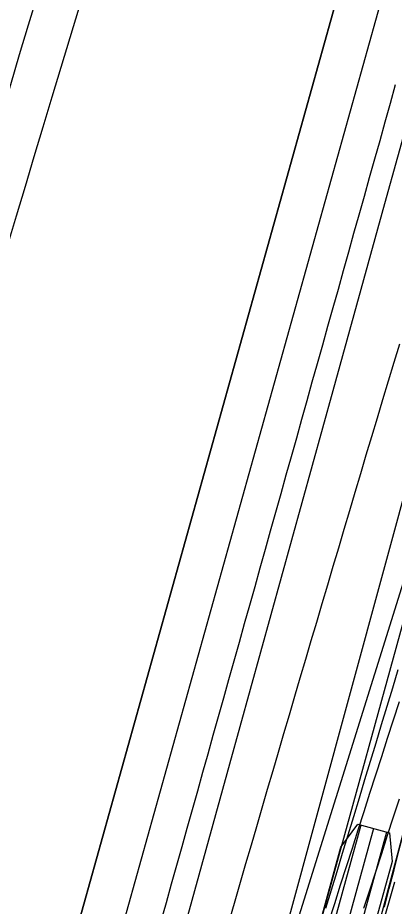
# Model space of a CAD drawing. Extents: x -14 to 1565148, y -25 to 642856.
# Drawn here: x 1564914.91 to 1564921.43, y 636691.31 to 636706.66 of the extents above; entities that cross this region are included whole.
import ezdxf

# ---------------------------------------------------------------- set-up
doc = ezdxf.new("R2010")
doc.units = 0
for name, color, linetype in [('GE_P_Alignment_100_Stations', 7, 'Continuous'), ('GE_X_Alignment', 7, 'Continuous'), ('MT_P_Work_Area', 7, 'Continuous'), ('PV_P_EOP', 7, 'Continuous'), ('PV_X_EOP', 7, 'Continuous'), ('TR_Turning_Path26', 7, 'Continuous'), ('TR_Turning_Path28', 7, 'Continuous'), ('TR_Turning_Path28 - Copy-1', 7, 'Continuous'), ('TR_Turning_Path29', 7, 'Continuous')]:
    doc.layers.add(name, color=color, linetype=linetype)

msp = doc.modelspace()

# ---------------------------------------------------------------- linework, layer by layer
at = {"layer": 'GE_P_Alignment_100_Stations'}
for points in [[(1564915.192, 636681.511), (1564915.905, 636684.079), (1564916.796, 636687.309), (1564917.688, 636690.538), (1564918.58, 636693.767), (1564919.474, 636696.995), (1564920.369, 636700.223), (1564921.265, 636703.451), (1564922.162, 636706.679), (1564922.431, 636707.647)], [(1564917.394, 636691.052), (1564917.484, 636691.373), (1564917.574, 636691.694), (1564917.664, 636692.015), (1564917.754, 636692.336), (1564917.845, 636692.657), (1564917.935, 636692.978), (1564918.025, 636693.3), (1564918.115, 636693.621), (1564918.205, 636693.942), (1564918.295, 636694.263), (1564918.385, 636694.584), (1564918.476, 636694.906), (1564918.566, 636695.227), (1564918.656, 636695.548), (1564918.746, 636695.869), (1564918.836, 636696.191), (1564918.927, 636696.512), (1564919.017, 636696.833), (1564919.107, 636697.155), (1564919.197, 636697.476), (1564919.287, 636697.797), (1564919.377, 636698.118), (1564919.468, 636698.44), (1564919.558, 636698.761), (1564919.648, 636699.082), (1564919.738, 636699.404), (1564919.828, 636699.725), (1564919.919, 636700.046), (1564920.009, 636700.368), (1564920.099, 636700.689), (1564920.189, 636701.01), (1564920.279, 636701.332), (1564920.369, 636701.653), (1564920.46, 636701.974), (1564920.55, 636702.296), (1564920.64, 636702.617), (1564920.73, 636702.938), (1564920.82, 636703.26), (1564920.91, 636703.581), (1564921.001, 636703.902), (1564921.091, 636704.223), (1564921.181, 636704.545), (1564921.271, 636704.866), (1564921.361, 636705.187), (1564921.451, 636705.509)]]:
    msp.add_lwpolyline(points, dxfattribs=at)
msp.add_arc((1575328.888, 633813.35), 10797.45, 164.4573832, 164.5995407, dxfattribs=at)
at = {"layer": 'GE_X_Alignment'}
msp.add_line((1564926.086, 636727.225), (1564895.969, 636619.491), dxfattribs=at)
msp.add_arc((1565911.499, 636405.11), 1040.25, 160.594709, 164.38184, dxfattribs=at)
at = {"layer": 'MT_P_Work_Area'}
msp.add_line((1564929.412, 636722.27), (1564920.23, 636687.461), dxfattribs=at)
msp.add_lwpolyline([(1564921.256, 636691.289), (1564921.34, 636691.613), (1564921.424, 636691.938), (1564921.508, 636692.263), (1564921.592, 636692.587), (1564921.676, 636692.912), (1564921.76, 636693.237), (1564921.845, 636693.561), (1564921.929, 636693.886), (1564922.014, 636694.21), (1564922.099, 636694.535), (1564922.184, 636694.859), (1564922.269, 636695.184), (1564922.354, 636695.508), (1564922.439, 636695.833), (1564922.524, 636696.157), (1564922.609, 636696.482), (1564922.695, 636696.806), (1564922.78, 636697.13)], dxfattribs=at)
msp.add_arc((1564401.207, 636798.224), 534.878, 342.32064, 348.74558, dxfattribs=at)
at = {"layer": 'PV_P_EOP'}
for p, q in [((1564895.969, 636619.491), (1564926.086, 636727.225)), ((1564896.692, 636619.289), (1564926.808, 636727.023))]:
    msp.add_line(p, q, dxfattribs=at)
for centre, radius, start in [((1565836.802, 636420.196), 982.5, 154.779538), ((1565836.802, 636420.196), 982, 154.779538), ((1565911.499, 636405.11), 1041, 160.594709), ((1565911.499, 636405.11), 1040.25, 160.594709)]:
    msp.add_arc(centre, radius, start, 164.38184, dxfattribs=at)
at = {"layer": 'PV_X_EOP'}
msp.add_arc((1565836.802, 636420.196), 980, 154.284444, 164.38184, dxfattribs=at)
at = {"layer": 'TR_Turning_Path26'}
msp.add_line((1564925.935, 636710.83), (1564915.187, 636676.472), dxfattribs=at)
msp.add_lwpolyline([(1564920.295, 636691.039), (1564920.397, 636691.356), (1564920.498, 636691.674), (1564920.6, 636691.991), (1564920.702, 636692.308), (1564920.803, 636692.626), (1564920.905, 636692.943), (1564921.007, 636693.26), (1564921.109, 636693.577), (1564921.211, 636693.895), (1564921.312, 636694.212), (1564921.414, 636694.529), (1564921.516, 636694.846)], dxfattribs=at)
msp.add_arc((1568405.55, 635575.204), 3656.27, 161.699159, 163.159899, dxfattribs=at)
at = {"layer": 'TR_Turning_Path28'}
msp.add_line((1564928.444, 636723.591), (1564915.862, 636677.342), dxfattribs=at)
msp.add_lwpolyline([(1564918.582, 636691.08), (1564918.675, 636691.402), (1564918.768, 636691.723), (1564918.861, 636692.044), (1564918.955, 636692.366), (1564919.048, 636692.687), (1564919.142, 636693.008), (1564919.236, 636693.33), (1564919.33, 636693.651), (1564919.424, 636693.972), (1564919.518, 636694.293), (1564919.612, 636694.614), (1564919.707, 636694.935), (1564919.801, 636695.256), (1564919.896, 636695.577), (1564919.99, 636695.898), (1564920.085, 636696.219), (1564920.18, 636696.54), (1564920.275, 636696.861), (1564920.37, 636697.182), (1564920.465, 636697.503), (1564920.561, 636697.824), (1564920.656, 636698.144), (1564920.752, 636698.465), (1564920.848, 636698.786), (1564920.943, 636699.106), (1564921.039, 636699.427), (1564921.135, 636699.748), (1564921.232, 636700.068), (1564921.328, 636700.389), (1564921.424, 636700.709), (1564921.521, 636701.03)], dxfattribs=at)
msp.add_arc((1565842.213, 636423.646), 957.571, 160.797084, 167.118411, dxfattribs=at)
at = {"layer": 'TR_Turning_Path28 - Copy-1'}
for p, q in [((1564931.213, 636731.188), (1564918.482, 636684.981)), ((1564920.849, 636692.709), (1564919.972, 636689.528)), ((1564921.07, 636692.648), (1564920.193, 636689.467)), ((1564921.291, 636692.587), (1564920.414, 636689.406))]:
    msp.add_line(p, q, dxfattribs=at)
msp.add_lwpolyline([(1564920.242, 636691.274), (1564920.339, 636691.591), (1564920.436, 636691.908), (1564920.533, 636692.225), (1564920.63, 636692.542), (1564920.726, 636692.859), (1564920.823, 636693.177), (1564920.919, 636693.494), (1564921.015, 636693.811), (1564921.112, 636694.128), (1564921.208, 636694.446), (1564921.304, 636694.763), (1564921.4, 636695.081), (1564921.495, 636695.398)], dxfattribs=at)
msp.add_lwpolyline([(1564920.794, 636692.724), (1564921.345, 636692.572), (1564921.389, 636692.081), (1564920.758, 636689.79), (1564920.469, 636689.391), (1564919.917, 636689.543), (1564919.874, 636690.034), (1564920.505, 636692.325)], close=True, dxfattribs=at)
msp.add_arc((1563874.111, 637011.375), 1098.008, 342.237065, 346.039973, dxfattribs=at)
at = {"layer": 'TR_Turning_Path29'}
for points in [[(1564920.901, 636691.27), (1564921.004, 636691.586), (1564921.106, 636691.902), (1564921.209, 636692.218), (1564921.312, 636692.533), (1564921.414, 636692.849), (1564921.516, 636693.165)], [(1564921.25, 636691.086), (1564921.344, 636691.406), (1564921.438, 636691.726)]]:
    msp.add_lwpolyline(points, dxfattribs=at)
msp.add_arc((1563222.214, 637243.84), 1790.301, 341.585451, 344.280636, dxfattribs=at)

# ---------------------------------------------------------------- texts
at = {"layer": 'TR_Turning_Path26'}
msp.add_text('Gooseneck Horse Trailer', height=2, rotation=72.6282, dxfattribs=at).set_placement((1564918.752, 636675.007))

doc.saveas('drawing.dxf')
